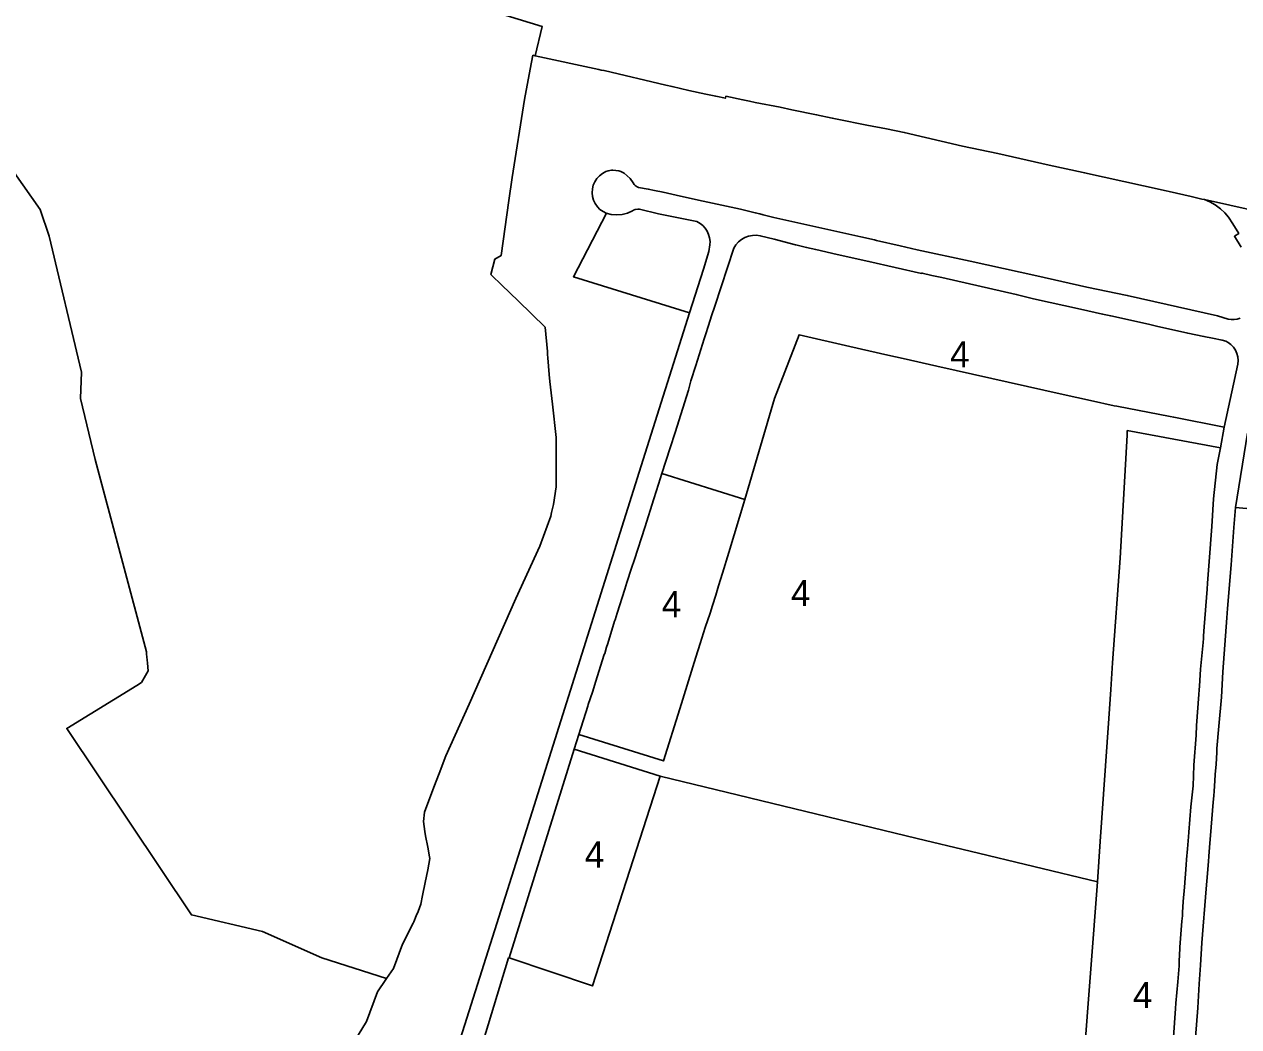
# Model space of a CAD drawing. Extents: x 598968 to 613553, y 4409678 to 4430833.
# Drawn here: x 600715 to 601272, y 4414321 to 4414781 of the extents above; entities that cross this region are included whole.
import ezdxf

# ---------------------------------------------------------------- set-up
doc = ezdxf.new("R2010")
doc.units = 0
for name, color, linetype in [('1', 7, 'Continuous'), ('Sòl Rústic Comú', 7, 'Continuous'), ('ZONA 4. CASES UNIFAMILIRAS AÏLLADES EN PARCEL.LES', 7, 'Continuous')]:
    doc.layers.add(name, color=color, linetype=linetype)

msp = doc.modelspace()

# ---------------------------------------------------------------- linework, layer by layer
at = {"layer": '1'}
for points in [[(601273.0496, 4414645.8369), (601271.7386, 4414645.3963), (601270.3737, 4414645.1724), (601268.9905, 4414645.1711), (601267.6252, 4414645.3924), (601262.7662, 4414646.8435), (601221.3185, 4414656.3211), (601202.8088, 4414660.0509), (601179.8068, 4414665.2824), (601149.2797, 4414671.9602), (601125.036, 4414677.1927), (601117.1477, 4414679.0333), (601106.3403, 4414681.5298), (601105.4603, 4414681.7498), (601099.0804, 4414683.2297), (601059.2511, 4414691.9893), (601054.3812, 4414693.2892), (601052.8709, 4414693.6803), (601050.7513, 4414694.2292), (601043.9298, 4414695.9091), (601026.8616, 4414699.5689), (601016.3966, 4414701.8533), (601008.4919, 4414703.5787), (601004.4519, 4414704.4686), (601001.622, 4414705.0386), (600997.1321, 4414705.8185), (600996.5221, 4414706.1185), (600995.6921, 4414706.6985), (600995.2021, 4414707.1685), (600994.6784, 4414707.8547), (600993.3622, 4414709.8385), (600992.0522, 4414711.2085), (600990.5421, 4414712.3484), (600989.107, 4414713.0872), (600988.2022, 4414713.3784), (600985.3922, 4414713.7484), (600984.7223, 4414713.7084), (600983.3023, 4414713.4684), (600982.1723, 4414713.0783), (600980.6374, 4414712.2553), (600979.2624, 4414711.1863), (600978.086, 4414709.9019), (600977.1417, 4414708.4385), (600976.4562, 4414706.8373), (600976.0489, 4414705.1439), (600975.9314, 4414703.4062), (600976.107, 4414701.6735), (600976.5707, 4414699.9947), (600977.3093, 4414698.4174), (600978.3022, 4414696.9863), (600979.5207, 4414695.742), (600980.9308, 4414694.7198), (600982.2758, 4414694.0555), (600982.2774, 4414694.0585), (600984.7065, 4414693.4059), (600987.2119, 4414693.1835), (600989.718, 4414693.3981), (600992.1492, 4414694.0429), (600994.4322, 4414695.0986), (600994.9421, 4414695.3886), (600995.7221, 4414695.6886), (600996.8121, 4414695.8686), (600997.6421, 4414695.8386), (601006.322, 4414693.7787), (601023.9817, 4414690.1189), (601025.3964, 4414689.3106), (601026.6684, 4414688.2927), (601027.7673, 4414687.0898), (601028.6664, 4414685.7309), (601029.3438, 4414684.2491), (601029.7833, 4414682.6802), (601029.9741, 4414681.0621), (601029.9116, 4414679.4341), (601029.4016, 4414676.4691), (601026.9917, 4414668.329), (601020.5482, 4414648.2383), (600998.3426, 4414578.0493), (600944.9242, 4414408.1799), (600913.5046, 4414309.3604)], [(601290.2507, 4414692.7625), (601256.8271, 4414700.2095), (601259.1549, 4414699.1916), (601261.6709, 4414697.8528), (601264.1403, 4414695.9844), (601266.082, 4414694.2081), (601267.8043, 4414692.1588), (601269.8278, 4414689.0708), (601272.5075, 4414684.7258), (601270.487, 4414683.4163), (601273.5859, 4414678.4283)], [(600922.9644, 4414304.6205), (600937.5742, 4414352.4203), (600937.9013, 4414352.3112), (600937.9327, 4414352.3778), (600967.6892, 4414448.1224), (600967.6336, 4414448.1399), (600969.7647, 4414454.9594), (600973.9403, 4414467.9431), (600974.1639, 4414468.6385), (600976.0234, 4414474.2798), (600976.2034, 4414474.7998), (600977.5133, 4414478.9498), (600981.5032, 4414491.5697), (600981.6832, 4414492.0897), (600982.5032, 4414494.8997), (600983.1132, 4414496.6997), (600986.2431, 4414506.9297), (600986.4231, 4414507.4497), (600987.323, 4414510.6097), (600990.9129, 4414521.5096), (600991.8429, 4414524.5996), (600993.9728, 4414531.2496), (600995.3228, 4414535.0995), (601000.0227, 4414549.7695), (601004.1925, 4414562.9695), (601006.3325, 4414569.6494), (601007.9395, 4414574.5467), (601011.6823, 4414586.3194), (601013.9223, 4414593.4494), (601020.0721, 4414612.8093), (601021.202, 4414617.1193), (601023.442, 4414624.1293), (601027.3418, 4414636.3492), (601027.9066, 4414638.1847), (601029.2918, 4414642.4792), (601030.6517, 4414646.8992), (601032.1617, 4414651.3892), (601040.8914, 4414677.9872), (601041.8643, 4414679.4959), (601043.0653, 4414680.8301), (601044.4637, 4414681.9557), (601046.0237, 4414682.8438), (601047.7054, 4414683.4717), (601049.4658, 4414683.8234), (601051.2596, 4414683.8898), (601053.0412, 4414683.6693), (601059.4111, 4414682.0393), (601069.1502, 4414679.5427), (601070.021, 4414679.3195), (601074.2809, 4414678.3095), (601078.4808, 4414677.3096), (601088.3207, 4414675.0997), (601102.8904, 4414671.8698), (601126.9601, 4414666.39), (601126.98, 4414666.44), (601127.1, 4414666.49), (601127.29, 4414666.49), (601131.6405, 4414665.4563), (601136.2999, 4414664.4301), (601170.4286, 4414656.7729), (601178.3492, 4414654.7006), (601199.8589, 4414649.9909), (601210.0087, 4414647.751), (601213.7987, 4414646.9011), (601231.1084, 4414643.0213), (601234.8083, 4414642.1713), (601249.0981, 4414638.9615), (601256.5279, 4414637.4716), (601260.3879, 4414636.6916), (601264.8178, 4414635.8017), (601266.4778, 4414635.3317), (601267.5978, 4414634.7217), (601268.911, 4414633.7268), (601270.0417, 4414632.5285), (601270.9588, 4414631.1598), (601271.6371, 4414629.6584), (601272.0578, 4414628.0655), (601272.2094, 4414626.4249), (601272.0877, 4414624.7818), (601265.7383, 4414595.923), (601265.7897, 4414595.9137), (601264.0564, 4414586.4216), (601262.5881, 4414578.712), (601260.9182, 4414562.9421), (601260.1782, 4414550.3522), (601258.8583, 4414534.2223), (601258.1684, 4414524.3523), (601257.9501, 4414521.5034), (601256.6285, 4414504.2525), (601256.3285, 4414500.1925), (601256.2785, 4414498.9025), (601256.0985, 4414497.0525), (601254.9686, 4414484.9226), (601254.4186, 4414477.0527), (601254.3186, 4414475.3327), (601254.2086, 4414473.2127), (601253.1387, 4414458.9828), (601252.8987, 4414454.6128), (601251.9288, 4414440.7729), (601251.7688, 4414435.8729), (601251.5588, 4414431.3829), (601250.5489, 4414421.743), (601249.5789, 4414410.1431), (601249.4489, 4414407.9531), (601248.9089, 4414402.4731), (601248.5539, 4414397.5036), (601248.3889, 4414395.0532), (601247.5582, 4414384.8756), (601247.0289, 4414378.2933), (601246.7289, 4414373.2433), (601246.6189, 4414371.6533), (601246.4289, 4414369.2834), (601245.4989, 4414357.2734), (601245.2889, 4414353.2135), (601245.1989, 4414351.4935), (601245.0989, 4414348.7935), (601244.4737, 4414341.3994), (601243.6489, 4414331.6436), (601243.5089, 4414329.2636), (601242.5189, 4414316.0937)], [(601252.2288, 4414310.0739), (601253.6387, 4414329.4837), (601254.2787, 4414340.4937), (601254.9787, 4414349.1336), (601255.615, 4414359.3147), (601257.4787, 4414384.0734), (601257.7887, 4414387.6833), (601258.5662, 4414396.5727), (601258.7587, 4414399.1133), (601259.2645, 4414405.1127), (601259.5287, 4414408.5932), (601260.7487, 4414423.8531), (601261.0587, 4414426.7931), (601261.1687, 4414428.9437), (601261.4487, 4414433.563), (601261.6387, 4414436.533), (601262.0586, 4414441.213), (601262.384, 4414446.6131), (601262.4586, 4414448.4029), (601263.3685, 4414458.7429), (601264.5485, 4414471.9728), (601265.1484, 4414483.5727), (601267.0485, 4414508.3525), (601267.381, 4414512.6419), (601268.9381, 4414532.7324), (601270.1681, 4414549.8123), (601270.978, 4414559.0222), (601276.4078, 4414593.1721)], [(601276.4078, 4414593.1721), (601270.978, 4414559.0222), (601279.5132, 4414558.2954)], [(601198.1697, 4414263.5637), (601207.6196, 4414387.2328), (601149.3182, 4414401.3364), (601124.9143, 4414407.2399), (601007.1829, 4414435.72), (601007.1575, 4414435.728), (600976.0313, 4414339.5952), (600937.9327, 4414352.3778), (600937.9013, 4414352.3112), (600937.5742, 4414352.4203), (600922.9644, 4414304.6205)]]:
    msp.add_lwpolyline(points, dxfattribs=at)
for points in [[(601020.5482, 4414648.2383), (601026.9917, 4414668.329), (601029.4016, 4414676.4691), (601029.9116, 4414679.4341), (601029.9741, 4414681.0621), (601029.7833, 4414682.6802), (601029.3438, 4414684.2491), (601028.6664, 4414685.7309), (601027.7673, 4414687.0898), (601026.6684, 4414688.2927), (601025.3964, 4414689.3106), (601023.9817, 4414690.1189), (601006.322, 4414693.7787), (600997.6421, 4414695.8386), (600996.8121, 4414695.8686), (600995.7221, 4414695.6886), (600994.9421, 4414695.3886), (600994.4322, 4414695.0986), (600992.1492, 4414694.0429), (600989.718, 4414693.3981), (600987.2119, 4414693.1835), (600984.7065, 4414693.4059), (600982.2774, 4414694.0585), (600982.2758, 4414694.0555), (600982.4924, 4414693.9485), (600967.3299, 4414664.8718)], [(601265.7897, 4414595.9137), (601265.7383, 4414595.923), (601242.6824, 4414600.3835), (601241.0383, 4414600.7016), (601216.5088, 4414605.4514), (601215.3388, 4414605.6713), (601204.4115, 4414608.1161), (601191.9192, 4414610.9111), (601133.9515, 4414623.8559), (601118.6224, 4414627.279), (601111.5254, 4414628.8953), (601094.1607, 4414632.8499), (601070.8511, 4414638.2496), (601059.6152, 4414608.944), (601059.6119, 4414608.9343), (601045.9218, 4414562.6299), (601038.5821, 4414538.33), (601035.6697, 4414528.84), (601033.9238, 4414523.1513), (601032.8922, 4414519.7901), (601032.6022, 4414518.7701), (601031.1923, 4414514.1301), (601029.9859, 4414510.5994), (601027.8063, 4414503.966), (601025.4025, 4414496.6502), (601023.5025, 4414490.3902), (601016.1018, 4414466.6406), (601008.623, 4414442.7903), (600969.7647, 4414454.9594), (600967.6336, 4414448.1399), (600967.6892, 4414448.1224), (600967.6963, 4414448.1454), (601007.1625, 4414435.7435), (601007.1575, 4414435.728), (601007.1829, 4414435.72), (601124.9143, 4414407.2399), (601149.3182, 4414401.3364), (601207.6196, 4414387.2328), (601207.6198, 4414387.236), (601208.9068, 4414405.7842), (601212.826, 4414462.2692), (601213.7498, 4414475.5817), (601214.5893, 4414487.6822), (601218.039, 4414535.7518), (601218.0424, 4414535.812), (601221.2264, 4414592.1454), (601221.3684, 4414594.2843), (601264.0564, 4414586.4216)]]:
    msp.add_lwpolyline(points, close=True, dxfattribs=at)
at = {"layer": 'Sòl Rústic Comú'}
for points in [[(600936.4801, 4414784.7102), (600952.9501, 4414779.7002), (600949.8414, 4414766.2192), (600979.0525, 4414759.9076), (600980.1243, 4414759.6761), (600981.3642, 4414759.386), (601009.7876, 4414752.7474), (601012.5732, 4414752.0968), (601020.3009, 4414750.3464), (601028.1127, 4414748.5771), (601032.6024, 4414747.6531), (601037.0524, 4414746.7373), (601037.2487, 4414747.6581), (601045.0554, 4414745.9936), (601048.132, 4414745.3376), (601050.7404, 4414744.8263), (601062.2116, 4414742.5779), (601067.5213, 4414741.4777), (601078.8611, 4414739.1283), (601086.0508, 4414737.6384), (601090.6507, 4414736.6786), (601099.5614, 4414734.8679), (601101.1804, 4414734.5388), (601101.833, 4414734.4126), (601110.9, 4414732.659), (601119.0398, 4414731.0392), (601145.839, 4414724.8098), (601161.9084, 4414721.3602), (601185.4577, 4414716.0708), (601201.0862, 4414712.7228), (601201.7472, 4414712.5812), (601228.8564, 4414706.5418), (601239.1783, 4414704.2014), (601240.6006, 4414703.8789), (601250.683, 4414701.5929), (601254.3454, 4414700.7624), (601255.5207, 4414700.5006), (601256.8271, 4414700.2095), (601290.2507, 4414692.7625)], [(600868.6354, 4414316.9698), (600872.3853, 4414323.1998), (600877.5352, 4414336.9098), (600881.2252, 4414342.4498), (600881.5542, 4414342.9161), (600851.9701, 4414352.4402), (600824.6701, 4414364.5402), (600792.1701, 4414372.1402), (600734.9501, 4414457.6402), (600767.0601, 4414477.4102), (600767.0569, 4414477.4132), (600769.2001, 4414478.7402), (600772.2401, 4414484.0602), (600771.9279, 4414487.6548), (600771.7931, 4414489.2068), (600771.6917, 4414490.3732), (600771.5633, 4414491.8522), (600771.5141, 4414492.459), (600771.5101, 4414492.4602), (600771.4801, 4414492.8102), (600747.9301, 4414581.0302), (600741.2501, 4414608.9802), (600741.7901, 4414621.1502), (600726.9501, 4414683.5002), (600722.7501, 4414695.6202), (600693.6701, 4414736.8302)]]:
    msp.add_lwpolyline(points, dxfattribs=at)
at = {"layer": 'ZONA 4. CASES UNIFAMILIRAS AÏLLADES EN PARCEL.LES'}
for points in [[(601273.5859, 4414678.4283), (601270.487, 4414683.4163), (601272.5075, 4414684.7258), (601269.8278, 4414689.0708), (601267.8043, 4414692.1588), (601266.082, 4414694.2081), (601264.1403, 4414695.9844), (601261.6709, 4414697.8528), (601259.1549, 4414699.1916), (601256.8271, 4414700.2095), (601255.5207, 4414700.5006), (601254.3454, 4414700.7624), (601250.683, 4414701.5929), (601240.6006, 4414703.8789), (601239.1783, 4414704.2014), (601228.8564, 4414706.5418), (601201.7472, 4414712.5812), (601201.0862, 4414712.7228), (601185.4577, 4414716.0708), (601161.9084, 4414721.3602), (601145.839, 4414724.8098), (601119.0398, 4414731.0392), (601110.9, 4414732.659), (601101.833, 4414734.4126), (601101.1804, 4414734.5388), (601099.5614, 4414734.8679), (601090.6507, 4414736.6786), (601086.0508, 4414737.6384), (601078.8611, 4414739.1283), (601067.5213, 4414741.4777), (601062.2116, 4414742.5779), (601050.7404, 4414744.8263), (601048.132, 4414745.3376), (601045.0554, 4414745.9936), (601037.2487, 4414747.6581), (601037.0524, 4414746.7373), (601032.6024, 4414747.6531), (601028.1127, 4414748.5771), (601020.3009, 4414750.3464), (601012.5732, 4414752.0968), (601009.7876, 4414752.7474), (600981.3642, 4414759.386), (600980.1243, 4414759.6761), (600979.0525, 4414759.9076), (600949.8414, 4414766.2192), (600948.7952, 4414766.4453), (600947.5598, 4414760.1247), (600944.8255, 4414746.1354), (600939.3054, 4414710.4112), (600937.6623, 4414699.7771), (600934.1764, 4414674.5562), (600931.2966, 4414672.9611), (600929.4567, 4414665.8561), (600929.7495, 4414665.573), (600934.5599, 4414660.9226), (600941.9488, 4414653.7792), (600954.4408, 4414641.7023), (600955.3919, 4414630.4871), (600955.4501, 4414629.2102), (600955.632, 4414627.656), (600956.2797, 4414620.0182), (600956.5565, 4414616.7542), (600957.72, 4414606.3505), (600959.4259, 4414591.0986), (600959.4882, 4414568.509), (600958.2466, 4414560.3582), (600957.3525, 4414556.7601), (600956.9379, 4414555.0915), (600951.987, 4414541.3382), (600940.9876, 4414517.1984), (600919.4678, 4414468.8481), (600908.8147, 4414445.0744), (600905.6921, 4414437.0533), (600903.3246, 4414430.7608), (600898.9599, 4414419.2988), (600898.5942, 4414414.9539), (600899.2159, 4414410.4511), (600899.5476, 4414408.4226), (600900.5823, 4414403.1639), (600901.3897, 4414398.8391), (600901.4597, 4414398.0092), (600900.5188, 4414392.7754), (600899.303, 4414386.9645), (600898.1504, 4414381.0774), (600897.3699, 4414377.0394), (600896.1099, 4414373.7494), (600895.2632, 4414371.7213), (600894.1556, 4414368.9123), (600894.0599, 4414368.6694), (600893.8939, 4414368.3949), (600888.9987, 4414358.7197), (600884.8441, 4414347.5799), (600881.5542, 4414342.9161), (600881.2252, 4414342.4498), (600877.5352, 4414336.9098), (600872.3853, 4414323.1998), (600868.6354, 4414316.9698)], [(600913.5046, 4414309.3604), (600944.9242, 4414408.1799), (600998.3426, 4414578.0493), (601020.5482, 4414648.2383), (600967.3299, 4414664.8718), (600982.4924, 4414693.9485), (600982.2758, 4414694.0555), (600980.9308, 4414694.7198), (600979.5207, 4414695.742), (600978.3022, 4414696.9863), (600977.3093, 4414698.4174), (600976.5707, 4414699.9947), (600976.107, 4414701.6735), (600975.9314, 4414703.4062), (600976.0489, 4414705.1439), (600976.4562, 4414706.8373), (600977.1417, 4414708.4385), (600978.086, 4414709.9019), (600979.2624, 4414711.1863), (600980.6374, 4414712.2553), (600982.1723, 4414713.0783), (600983.3023, 4414713.4684), (600984.7223, 4414713.7084), (600985.3922, 4414713.7484), (600988.2022, 4414713.3784), (600989.107, 4414713.0872), (600990.5421, 4414712.3484), (600992.0522, 4414711.2085), (600993.3622, 4414709.8385), (600994.6784, 4414707.8547), (600995.2021, 4414707.1685), (600995.6921, 4414706.6985), (600996.5221, 4414706.1185), (600997.1321, 4414705.8185), (601001.622, 4414705.0386), (601004.4519, 4414704.4686), (601008.4919, 4414703.5787), (601016.3966, 4414701.8533), (601026.8616, 4414699.5689), (601043.9298, 4414695.9091), (601050.7513, 4414694.2292), (601052.8709, 4414693.6803), (601054.3812, 4414693.2892), (601059.2511, 4414691.9893), (601099.0804, 4414683.2297), (601105.4603, 4414681.7498), (601106.3403, 4414681.5298), (601117.1477, 4414679.0333), (601125.036, 4414677.1927), (601149.2797, 4414671.9602), (601179.8068, 4414665.2824), (601202.8088, 4414660.0509), (601221.3185, 4414656.3211), (601262.7662, 4414646.8435), (601267.6252, 4414645.3924), (601268.9905, 4414645.1711), (601270.3737, 4414645.1724), (601271.7386, 4414645.3963), (601273.0496, 4414645.8369)], [(601242.5189, 4414316.0937), (601243.5089, 4414329.2636), (601243.6489, 4414331.6436), (601244.4737, 4414341.3994), (601245.0989, 4414348.7935), (601245.1989, 4414351.4935), (601245.2889, 4414353.2135), (601245.4989, 4414357.2734), (601246.4289, 4414369.2834), (601246.6189, 4414371.6533), (601246.7289, 4414373.2433), (601247.0289, 4414378.2933), (601247.5582, 4414384.8756), (601248.3889, 4414395.0532), (601248.5539, 4414397.5036), (601248.9089, 4414402.4731), (601249.4489, 4414407.9531), (601249.5789, 4414410.1431), (601250.5489, 4414421.743), (601251.5588, 4414431.3829), (601251.7688, 4414435.8729), (601251.9288, 4414440.7729), (601252.8987, 4414454.6128), (601253.1387, 4414458.9828), (601254.2086, 4414473.2127), (601254.3186, 4414475.3327), (601254.4186, 4414477.0527), (601254.9686, 4414484.9226), (601256.0985, 4414497.0525), (601256.2785, 4414498.9025), (601256.3285, 4414500.1925), (601256.6285, 4414504.2525), (601257.9501, 4414521.5034), (601258.1684, 4414524.3523), (601258.8583, 4414534.2223), (601260.1782, 4414550.3522), (601260.9182, 4414562.9421), (601262.5881, 4414578.712), (601264.0564, 4414586.4216), (601221.3684, 4414594.2843), (601221.2264, 4414592.1454), (601218.0424, 4414535.812), (601218.039, 4414535.7518), (601214.5893, 4414487.6822), (601213.7498, 4414475.5817), (601212.826, 4414462.2692), (601208.9068, 4414405.7842), (601207.6198, 4414387.236), (601207.6196, 4414387.2328), (601198.1697, 4414263.5637)], [(601279.5132, 4414558.2954), (601270.978, 4414559.0222), (601270.1681, 4414549.8123), (601268.9381, 4414532.7324), (601267.381, 4414512.6419), (601267.0485, 4414508.3525), (601265.1484, 4414483.5727), (601264.5485, 4414471.9728), (601263.3685, 4414458.7429), (601262.4586, 4414448.4029), (601262.384, 4414446.6131), (601262.0586, 4414441.213), (601261.6387, 4414436.533), (601261.4487, 4414433.563), (601261.1687, 4414428.9437), (601261.0587, 4414426.7931), (601260.7487, 4414423.8531), (601259.5287, 4414408.5932), (601259.2645, 4414405.1127), (601258.7587, 4414399.1133), (601258.5662, 4414396.5727), (601257.7887, 4414387.6833), (601257.4787, 4414384.0734), (601255.615, 4414359.3147), (601254.9787, 4414349.1336), (601254.2787, 4414340.4937), (601253.6387, 4414329.4837), (601252.2288, 4414310.0739)]]:
    msp.add_lwpolyline(points, dxfattribs=at)
for points in [[(601102.8904, 4414671.8698), (601088.3207, 4414675.0997), (601078.4808, 4414677.3096), (601074.2809, 4414678.3095), (601070.021, 4414679.3195), (601069.1502, 4414679.5427), (601059.4111, 4414682.0393), (601053.0412, 4414683.6693), (601051.2596, 4414683.8898), (601049.4658, 4414683.8234), (601047.7054, 4414683.4717), (601046.0237, 4414682.8438), (601044.4637, 4414681.9557), (601043.0653, 4414680.8301), (601041.8643, 4414679.4959), (601040.8914, 4414677.9872), (601032.1617, 4414651.3892), (601030.6517, 4414646.8992), (601029.2918, 4414642.4792), (601027.9066, 4414638.1847), (601027.3418, 4414636.3492), (601023.442, 4414624.1293), (601021.202, 4414617.1193), (601020.0721, 4414612.8093), (601013.9223, 4414593.4494), (601011.6823, 4414586.3194), (601007.9395, 4414574.5467), (601045.9218, 4414562.6299), (601059.6119, 4414608.9343), (601059.6152, 4414608.944), (601070.8511, 4414638.2496), (601094.1607, 4414632.8499), (601111.5254, 4414628.8953), (601118.6224, 4414627.279), (601133.9515, 4414623.8559), (601191.9192, 4414610.9111), (601204.4115, 4414608.1161), (601215.3388, 4414605.6713), (601216.5088, 4414605.4514), (601241.0383, 4414600.7016), (601242.6824, 4414600.3835), (601265.7383, 4414595.923), (601272.0877, 4414624.7818), (601272.2094, 4414626.4249), (601272.0578, 4414628.0655), (601271.6371, 4414629.6584), (601270.9588, 4414631.1598), (601270.0417, 4414632.5285), (601268.911, 4414633.7268), (601267.5978, 4414634.7217), (601266.4778, 4414635.3317), (601264.8178, 4414635.8017), (601260.3879, 4414636.6916), (601256.5279, 4414637.4716), (601249.0981, 4414638.9615), (601234.8083, 4414642.1713), (601231.1084, 4414643.0213), (601213.7987, 4414646.9011), (601210.0087, 4414647.751), (601199.8589, 4414649.9909), (601178.3492, 4414654.7006), (601170.4286, 4414656.7729), (601136.2999, 4414664.4301), (601131.6405, 4414665.4563), (601127.29, 4414666.49), (601127.1, 4414666.49), (601126.98, 4414666.44), (601126.9601, 4414666.39)], [(601045.9218, 4414562.6299), (601007.9395, 4414574.5467), (601006.3325, 4414569.6494), (601004.1925, 4414562.9695), (601000.0227, 4414549.7695), (600995.3228, 4414535.0995), (600993.9728, 4414531.2496), (600991.8429, 4414524.5996), (600990.9129, 4414521.5096), (600987.323, 4414510.6097), (600986.4231, 4414507.4497), (600986.2431, 4414506.9297), (600983.1132, 4414496.6997), (600982.5032, 4414494.8997), (600981.6832, 4414492.0897), (600981.5032, 4414491.5697), (600977.5133, 4414478.9498), (600976.2034, 4414474.7998), (600976.0234, 4414474.2798), (600974.1639, 4414468.6385), (600973.9403, 4414467.9431), (600969.7647, 4414454.9594), (601008.623, 4414442.7903), (601016.1018, 4414466.6406), (601023.5025, 4414490.3902), (601025.4025, 4414496.6502), (601027.8063, 4414503.966), (601029.9859, 4414510.5994), (601031.1923, 4414514.1301), (601032.6022, 4414518.7701), (601032.8922, 4414519.7901), (601033.9238, 4414523.1513), (601035.6697, 4414528.84), (601038.5821, 4414538.33)], [(601007.1575, 4414435.728), (601007.1625, 4414435.7435), (600967.6963, 4414448.1454), (600967.6892, 4414448.1224), (600937.9327, 4414352.3778), (600976.0313, 4414339.5952)]]:
    msp.add_lwpolyline(points, close=True, dxfattribs=at)

# ---------------------------------------------------------------- texts
for p in [(601140.0745, 4414623.2598), (601067.1163, 4414513.8102), (601007.8432, 4414508.6685), (600972.5476, 4414393.8703), (601223.9531, 4414329.4289)]:
    msp.add_text('4', height=12, dxfattribs=at).set_placement(p)

doc.saveas('drawing.dxf')
